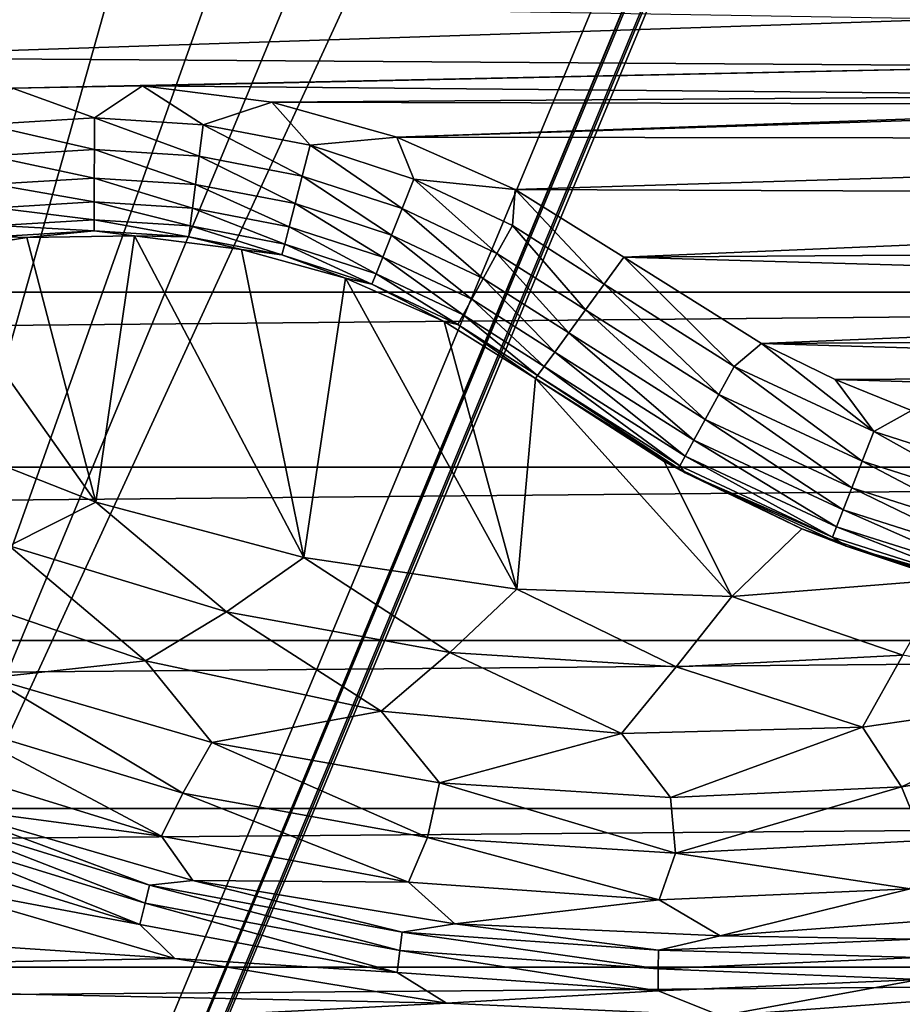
# Model space of a CAD drawing. Header units: metres. Extents: x -205 to 205, y -104 to 104.
# Tile 1028 of 1056: x 39.53 to 45.41, y -59.32 to -52.76. Entities that reach past the tile are written whole.
import ezdxf

# ---------------------------------------------------------------- set-up
doc = ezdxf.new("R2010")
doc.units = ezdxf.units.M
doc.layers.add('solid_01_2-CONSUMER_EHM_BOX_SW0001', color=7, linetype='CONTINUOUS')

msp = doc.modelspace()

# ---------------------------------------------------------------- linework, layer by layer
at = {"layer": 'solid_01_2-CONSUMER_EHM_BOX_SW0001'}
for points in [[(37.725636, -66.17981), (37.7257, 66.262611), (93.554939, 67.880234)], [(37.725636, -66.737389), (93.554939, 67.880234), (93.353928, 67.360405)], [(37.725636, -66.737389), (37.725636, -66.17981), (93.554939, 67.880234)], [(37.725636, -66.737389), (93.353928, 67.360405), (93.252739, 66.82016)], [(37.423435, -67.797455), (93.252739, 66.82016), (93.252739, 66.262589)], [(37.423435, -67.797455), (37.624447, -67.277626), (93.252739, 66.82016)], [(37.624447, -67.277626), (37.725636, -66.737389), (93.252739, 66.82016)], [(93.25267, -66.17984), (37.423435, -67.797455), (93.252739, 66.262589)], [(42.504925, -39.73896, 75), (63.596031, -54.576706, 75), (63.600384, 4.06445, 75)], [(42.504925, -39.73896, 75), (42.128418, -40.429649, 75), (63.596031, -54.576706, 75)], [(42.128418, -40.429649, 75), (41.657394, -41.059368, 75), (63.596031, -54.576706, 75)], [(41.657394, -41.059368, 75), (41.100697, -41.616062, 75), (63.596031, -54.576706, 75)], [(41.100697, -41.616062, 75), (40.470982, -42.087086, 75), (63.596031, -54.576706, 75)], [(40.470982, -42.087086, 75), (39.780289, -42.463593, 75), (63.596031, -54.576706, 75)], [(39.780289, -42.463593, 75), (39.041775, -42.73806, 75), (63.596031, -54.576706, 75)], [(39.041775, -42.73806, 75), (38.274673, -42.903759, 75), (63.596031, -54.576706, 75)], [(38.274673, -42.903759, 75), (-63.60397, -54.56757, 75), (63.596031, -54.576706, 75)], [(44.349907, -44.328465, 63.120499), (58.767025, -59.808388, 69), (49.672161, -50.712219, 65.42598)], [(44.349907, -44.328465, 63.120499), (59.303871, -59.284576, 69), (58.767025, -59.808388, 69)], [(44.349907, -44.328465, 63.120499), (50.787075, -49.705818, 65.447258), (59.303871, -59.284576, 69)], [(37.595528, -61.574837, 72), (43.786026, -46.668743, 72), (44.826401, -45.865761, 72)], [(54.595528, -61.576061, 72), (37.595528, -61.574837, 72), (44.826401, -45.865761, 72)], [(54.595528, -61.576061, 72), (44.826401, -45.865761, 72), (58.986565, -60.027958, 72)], [(58.986565, -60.027958, 69), (58.986565, -60.027958, 72), (44.826401, -45.865761, 72)], [(49.672161, -50.712219, 65.42598), (58.767025, -59.808388, 69), (44.826401, -45.865761, 72)], [(58.986565, -60.027958, 69), (44.826401, -45.865761, 72), (58.767025, -59.808388, 69)], [(37.595528, -61.574837, 72), (42.657833, -47.341644, 72), (43.786026, -46.668743, 72)], [(37.595528, -61.574837, 72), (41.456921, -47.875465, 72), (42.657833, -47.341644, 72)], [(37.595528, -61.574837, 72), (40.200916, -48.262257, 72), (41.456921, -47.875465, 72)], [(37.595528, -61.574837, 72), (38.908333, -48.496426, 72), (40.200916, -48.262257, 72)], [(38.663818, -52.639458, 13.5), (38.055054, -53.012558, 13.5), (45.737762, -52.75769, 13.5)], [(38.055054, -53.012558, 13.5), (46.499226, -53.071823, 13.5), (45.737762, -52.75769, 13.5)], [(38.055054, -53.012558, 13.5), (39.486092, -53.216305, 13.5), (46.499226, -53.071823, 13.5)], [(39.486092, -53.216305, 13.5), (40.351715, -53.201225, 13.5), (46.499226, -53.071823, 13.5)], [(40.351715, -53.201225, 13.5), (47.299904, -53.265278, 13.5), (46.499226, -53.071823, 13.5)], [(42.04599, -53.543499, 13.5), (53.975643, -53.158169, 13.5), (48.12117, -53.328735, 13.5)], [(42.04599, -53.543499, 13.5), (53.601276, -53.560051, 13.5), (53.975643, -53.158169, 13.5)], [(39.307537, -53.458954, 13.47499), (40.031704, -53.414337, 13.475021), (39.486092, -53.216305, 13.5)], [(40.031704, -53.414337, 13.475021), (40.351715, -53.201225, 13.5), (39.486092, -53.216305, 13.5)], [(40.031704, -53.414337, 13.475021), (40.755772, -53.460831, 13.475053), (40.351715, -53.201225, 13.5)], [(40.351715, -53.201225, 13.5), (41.212006, -53.311184, 13.5), (47.299904, -53.265278, 13.5)], [(40.755772, -53.460831, 13.475053), (41.212006, -53.311184, 13.5), (40.351715, -53.201225, 13.5)], [(40.755772, -53.460831, 13.475053), (41.468319, -53.597702, 13.475083), (41.212006, -53.311184, 13.5)], [(41.212006, -53.311184, 13.5), (48.12117, -53.328735, 13.5), (47.299904, -53.265278, 13.5)], [(41.212006, -53.311184, 13.5), (42.04599, -53.543499, 13.5), (48.12117, -53.328735, 13.5)], [(41.468319, -53.597702, 13.475083), (42.04599, -53.543499, 13.5), (41.212006, -53.311184, 13.5)], [(40.031391, -53.625935, 13.401054), (40.031704, -53.414337, 13.475021), (39.307537, -53.458954, 13.47499)], [(40.031391, -53.625935, 13.401054), (40.728939, -53.670727, 13.401114), (40.031704, -53.414337, 13.475021)], [(40.728939, -53.670727, 13.401114), (40.755772, -53.460831, 13.475053), (40.031704, -53.414337, 13.475021)], [(39.33374, -53.668911, 13.400993), (40.031391, -53.625935, 13.401054), (39.307537, -53.458954, 13.47499)], [(40.728939, -53.670727, 13.401114), (41.415394, -53.802593, 13.401175), (40.755772, -53.460831, 13.475053)], [(41.415394, -53.802593, 13.401175), (41.468319, -53.597702, 13.475083), (40.755772, -53.460831, 13.475053)], [(41.468319, -53.597702, 13.475083), (42.158115, -53.822803, 13.475115), (42.04599, -53.543499, 13.5)], [(42.04599, -53.543499, 13.5), (42.83358, -53.891144, 13.5), (53.601276, -53.560051, 13.5)], [(42.158115, -53.822803, 13.475115), (42.83358, -53.891144, 13.5), (42.04599, -53.543499, 13.5)], [(42.83358, -53.891144, 13.5), (53.199387, -53.93441, 13.5), (53.601276, -53.560051, 13.5)], [(40.031109, -53.815739, 13.281814), (40.031391, -53.625935, 13.401054), (39.33374, -53.668911, 13.400993)], [(40.031109, -53.815739, 13.281814), (40.704872, -53.859016, 13.281901), (40.031391, -53.625935, 13.401054)], [(40.704872, -53.859016, 13.281901), (40.728939, -53.670727, 13.401114), (40.031391, -53.625935, 13.401054)], [(41.415394, -53.802593, 13.401175), (42.079922, -54.019455, 13.401237), (41.468319, -53.597702, 13.475083)], [(42.079922, -54.019455, 13.401237), (42.158115, -53.822803, 13.475115), (41.468319, -53.597702, 13.475083)], [(39.357246, -53.857239, 13.281727), (40.031109, -53.815739, 13.281814), (39.33374, -53.668911, 13.400993)], [(40.704872, -53.859016, 13.281901), (41.367912, -53.986401, 13.281989), (40.728939, -53.670727, 13.401114)], [(41.367912, -53.986401, 13.281989), (41.415394, -53.802593, 13.401175), (40.728939, -53.670727, 13.401114)], [(40.030872, -53.974216, 13.123292), (40.031109, -53.815739, 13.281814), (39.357246, -53.857239, 13.281727)], [(40.030872, -53.974216, 13.123292), (40.684776, -54.016239, 13.123402), (40.031109, -53.815739, 13.281814)], [(40.684776, -54.016239, 13.123402), (40.704872, -53.859016, 13.281901), (40.031109, -53.815739, 13.281814)], [(41.367912, -53.986401, 13.281989), (42.009773, -54.195877, 13.282076), (41.415394, -53.802593, 13.401175)], [(42.009773, -54.195877, 13.282076), (42.079922, -54.019455, 13.401237), (41.415394, -53.802593, 13.401175)], [(42.079922, -54.019455, 13.401237), (42.712048, -54.317898, 13.401298), (42.158115, -53.822803, 13.475115)], [(42.158115, -53.822803, 13.475115), (42.814274, -54.132587, 13.475146), (42.83358, -53.891144, 13.5)], [(42.712048, -54.317898, 13.401298), (42.814274, -54.132587, 13.475146), (42.158115, -53.822803, 13.475115)], [(39.376873, -54.014473, 13.123182), (40.030872, -53.974216, 13.123292), (39.357246, -53.857239, 13.281727)], [(40.684776, -54.016239, 13.123402), (41.328262, -54.139881, 13.123511), (40.704872, -53.859016, 13.281901)], [(41.328262, -54.139881, 13.123511), (41.367912, -53.986401, 13.281989), (40.704872, -53.859016, 13.281901)], [(42.814274, -54.132587, 13.475146), (43.426449, -54.522167, 13.475177), (42.83358, -53.891144, 13.5)], [(42.83358, -53.891144, 13.5), (43.556862, -54.34322, 13.5), (53.199387, -53.93441, 13.5)], [(43.426449, -54.522167, 13.475177), (43.556862, -54.34322, 13.5), (42.83358, -53.891144, 13.5)], [(43.556862, -54.34322, 13.5), (52.771999, -54.279362, 13.5), (53.199387, -53.93441, 13.5)], [(40.030697, -54.093403, 12.933455), (40.030872, -53.974216, 13.123292), (39.376873, -54.014473, 13.123182)], [(39.391632, -54.132717, 12.933328), (40.030697, -54.093403, 12.933455), (39.376873, -54.014473, 13.123182)], [(40.030697, -54.093403, 12.933455), (40.669659, -54.134491, 12.93358), (40.030872, -53.974216, 13.123292)], [(40.669659, -54.134491, 12.93358), (40.684776, -54.016239, 13.123402), (40.030872, -53.974216, 13.123292)], [(40.669659, -54.134491, 12.93358), (41.298439, -54.255333, 12.933707), (40.684776, -54.016239, 13.123402)], [(41.298439, -54.255333, 12.933707), (41.328262, -54.139881, 13.123511), (40.684776, -54.016239, 13.123402)], [(41.328262, -54.139881, 13.123511), (41.951195, -54.343201, 13.123621), (41.367912, -53.986401, 13.281989)], [(41.951195, -54.343201, 13.123621), (42.009773, -54.195877, 13.282076), (41.367912, -53.986401, 13.281989)], [(42.009773, -54.195877, 13.282076), (42.620335, -54.48415, 13.282164), (42.079922, -54.019455, 13.401237)], [(42.620335, -54.48415, 13.282164), (42.712048, -54.317898, 13.401298), (42.079922, -54.019455, 13.401237)], [(39.391632, -54.132717, 12.933328), (40.030586, -54.167309, 12.721837), (40.030697, -54.093403, 12.933455)], [(40.030697, -54.093403, 12.933455), (40.030586, -54.167309, 12.721837), (40.660282, -54.207829, 12.721974)], [(40.030697, -54.093403, 12.933455), (40.660282, -54.207829, 12.721974), (40.669659, -54.134491, 12.93358)], [(39.391632, -54.132717, 12.933328), (39.400784, -54.206024, 12.721701), (40.030586, -54.167309, 12.721837)], [(40.669659, -54.134491, 12.93358), (40.660282, -54.207829, 12.721974), (41.279942, -54.32695, 12.722111)], [(40.669659, -54.134491, 12.93358), (41.279942, -54.32695, 12.722111), (41.298439, -54.255333, 12.933707)], [(41.298439, -54.255333, 12.933707), (41.907127, -54.454029, 12.933833), (41.328262, -54.139881, 13.123511)], [(41.907127, -54.454029, 12.933833), (41.951195, -54.343201, 13.123621), (41.328262, -54.139881, 13.123511)], [(42.712048, -54.317898, 13.401298), (43.3018, -54.693214, 13.401358), (42.814274, -54.132587, 13.475146)], [(42.814274, -54.132587, 13.475146), (43.3018, -54.693214, 13.401358), (43.426449, -54.522167, 13.475177)], [(39.400784, -54.206024, 12.721701), (38.874104, -54.326038, 12.5), (39.582352, -54.211689, 12.5)], [(38.874104, -54.326038, 3.5), (40.042065, -55.974415, 3.5), (39.582352, -54.211689, 3.5)], [(39.582352, -54.211689, 3.5), (39.582352, -54.211689, 12.5), (38.874104, -54.326038, 12.5)], [(38.874104, -54.326038, 3.5), (39.582352, -54.211689, 3.5), (38.874104, -54.326038, 12.5)], [(40.030586, -54.167309, 12.721837), (39.400784, -54.206024, 12.721701), (39.582352, -54.211689, 12.5)], [(40.030586, -54.167309, 12.721837), (39.582352, -54.211689, 12.5), (40.299671, -54.199875, 12.5)], [(39.582352, -54.211689, 3.5), (40.042065, -55.974415, 3.5), (40.299671, -54.199875, 3.5)], [(40.299671, -54.199875, 3.5), (40.299671, -54.199875, 12.5), (39.582352, -54.211689, 12.5)], [(39.582352, -54.211689, 3.5), (40.299671, -54.199875, 3.5), (39.582352, -54.211689, 12.5)], [(40.660282, -54.207829, 12.721974), (40.030586, -54.167309, 12.721837), (40.299671, -54.199875, 12.5)], [(40.299671, -54.199875, 3.5), (40.042065, -55.974415, 3.5), (41.426537, -56.343769, 3.5)], [(40.299671, -54.199875, 3.5), (41.426537, -56.343769, 3.5), (41.011299, -54.29084, 3.5)], [(41.011299, -54.29084, 3.5), (41.011299, -54.29084, 12.5), (40.299671, -54.199875, 12.5)], [(40.660282, -54.207829, 12.721974), (40.299671, -54.199875, 12.5), (41.011299, -54.29084, 12.5)], [(40.299671, -54.199875, 3.5), (41.011299, -54.29084, 3.5), (40.299671, -54.199875, 12.5)], [(41.279942, -54.32695, 12.722111), (40.660282, -54.207829, 12.721974), (41.011299, -54.29084, 12.5)], [(41.951195, -54.343201, 13.123621), (42.543743, -54.62299, 13.123731), (42.009773, -54.195877, 13.282076)], [(42.543743, -54.62299, 13.123731), (42.620335, -54.48415, 13.282164), (42.009773, -54.195877, 13.282076)], [(41.011299, -54.29084, 3.5), (41.426537, -56.343769, 3.5), (41.702587, -54.482712, 3.5)], [(41.702587, -54.482712, 3.5), (41.702587, -54.482712, 12.5), (41.011299, -54.29084, 12.5)], [(41.279942, -54.32695, 12.722111), (41.011299, -54.29084, 12.5), (41.702587, -54.482712, 12.5)], [(41.011299, -54.29084, 3.5), (41.702587, -54.482712, 3.5), (41.011299, -54.29084, 12.5)], [(41.298439, -54.255333, 12.933707), (41.279942, -54.32695, 12.722111), (41.879787, -54.522789, 12.722247)], [(41.298439, -54.255333, 12.933707), (41.879787, -54.522789, 12.722247), (41.907127, -54.454029, 12.933833)], [(43.556862, -54.34322, 13.5), (52.321285, -54.593155, 13.5), (52.771999, -54.279362, 13.5)], [(38.874104, -54.326038, 3.5), (38.708824, -55.451096, 3.5), (40.042065, -55.974415, 3.5)], [(41.879787, -54.522789, 12.722247), (41.279942, -54.32695, 12.722111), (41.702587, -54.482712, 12.5)], [(41.907127, -54.454029, 12.933833), (42.486122, -54.727444, 12.93396), (41.951195, -54.343201, 13.123621)], [(42.486122, -54.727444, 12.93396), (42.543743, -54.62299, 13.123731), (41.951195, -54.343201, 13.123621)], [(42.620335, -54.48415, 13.282164), (43.189964, -54.846676, 13.282251), (42.712048, -54.317898, 13.401298)], [(42.712048, -54.317898, 13.401298), (43.189964, -54.846676, 13.282251), (43.3018, -54.693214, 13.401358)], [(43.426449, -54.522167, 13.475177), (44.29174, -55.071297, 13.475165), (43.556862, -54.34322, 13.5)], [(43.556862, -54.34322, 13.5), (44.473423, -54.91774, 13.5), (52.321285, -54.593155, 13.5)], [(44.29174, -55.071297, 13.475165), (44.473423, -54.91774, 13.5), (43.556862, -54.34322, 13.5)], [(41.702587, -54.482712, 3.5), (41.426537, -56.343769, 3.5), (42.843605, -56.554119, 3.5)], [(41.702587, -54.482712, 3.5), (42.843605, -56.554119, 3.5), (42.359295, -54.771542, 3.5)], [(42.359295, -54.771542, 3.5), (42.359295, -54.771542, 12.5), (41.702587, -54.482712, 12.5)], [(41.879787, -54.522789, 12.722247), (41.702587, -54.482712, 12.5), (42.359295, -54.771542, 12.5)], [(41.702587, -54.482712, 3.5), (42.359295, -54.771542, 3.5), (41.702587, -54.482712, 12.5)], [(41.907127, -54.454029, 12.933833), (41.879787, -54.522789, 12.722247), (42.450363, -54.792263, 12.722384)], [(41.907127, -54.454029, 12.933833), (42.450363, -54.792263, 12.722384), (42.486122, -54.727444, 12.93396)], [(42.543743, -54.62299, 13.123731), (43.096561, -54.974842, 13.12384), (42.620335, -54.48415, 13.282164)], [(42.620335, -54.48415, 13.282164), (43.096561, -54.974842, 13.12384), (43.189964, -54.846676, 13.282251)], [(42.450363, -54.792263, 12.722384), (41.879787, -54.522789, 12.722247), (42.359295, -54.771542, 12.5)], [(44.190067, -55.25692, 13.401336), (43.426449, -54.522167, 13.475177), (43.3018, -54.693214, 13.401358)], [(44.190067, -55.25692, 13.401336), (44.29174, -55.071297, 13.475165), (43.426449, -54.522167, 13.475177)], [(-63.60397, -54.56757, 75), (-63.528271, -55.733059, 75), (63.596031, -54.576706, 75)], [(-63.528271, -55.733059, 75), (63.520164, -55.74218, 75), (63.596031, -54.576706, 75)], [(42.486122, -54.727444, 12.93396), (43.026287, -55.071274, 12.934086), (42.543743, -54.62299, 13.123731)], [(42.543743, -54.62299, 13.123731), (43.026287, -55.071274, 12.934086), (43.096561, -54.974842, 13.12384)], [(44.473423, -54.91774, 13.5), (51.849518, -54.874222, 13.5), (52.321285, -54.593155, 13.5)], [(42.486122, -54.727444, 12.93396), (42.450363, -54.792263, 12.722384), (42.982674, -55.131123, 12.722521)], [(42.486122, -54.727444, 12.93396), (42.982674, -55.131123, 12.722521), (43.026287, -55.071274, 12.934086)], [(44.098846, -55.423458, 13.282219), (43.3018, -54.693214, 13.401358), (43.189964, -54.846676, 13.282251)], [(44.098846, -55.423458, 13.282219), (44.190067, -55.25692, 13.401336), (43.3018, -54.693214, 13.401358)], [(42.359295, -54.771542, 3.5), (42.843605, -56.554119, 3.5), (42.967907, -55.151386, 3.5)], [(42.359295, -54.771542, 12.5), (42.967907, -55.151386, 3.5), (42.967907, -55.151386, 12.5)], [(42.450363, -54.792263, 12.722384), (42.359295, -54.771542, 12.5), (42.967907, -55.151386, 12.5)], [(42.359295, -54.771542, 3.5), (42.967907, -55.151386, 3.5), (42.359295, -54.771542, 12.5)], [(42.450363, -54.792263, 12.722384), (42.967907, -55.151386, 12.5), (42.982674, -55.131123, 12.722521)], [(44.022667, -55.562538, 13.123801), (43.189964, -54.846676, 13.282251), (43.096561, -54.974842, 13.12384)], [(44.022667, -55.562538, 13.123801), (44.098846, -55.423458, 13.282219), (43.189964, -54.846676, 13.282251)], [(44.473423, -54.91774, 13.5), (51.359035, -55.121174, 13.5), (51.849518, -54.874222, 13.5)], [(44.29174, -55.071297, 13.475165), (45.220341, -55.504879, 13.475154), (44.473423, -54.91774, 13.5)], [(44.473423, -54.91774, 13.5), (44.964016, -55.157654, 13.5), (51.359035, -55.121174, 13.5)], [(45.220341, -55.504879, 13.475154), (44.964016, -55.157654, 13.5), (44.473423, -54.91774, 13.5)], [(43.965347, -55.667179, 12.93404), (43.096561, -54.974842, 13.12384), (43.026287, -55.071274, 12.934086)], [(43.965347, -55.667179, 12.93404), (44.022667, -55.562538, 13.123801), (43.096561, -54.974842, 13.12384)], [(43.026287, -55.071274, 12.934086), (42.982674, -55.131123, 12.722521), (43.929775, -55.732121, 12.722471)], [(43.965347, -55.667179, 12.93404), (43.026287, -55.071274, 12.934086), (43.929775, -55.732121, 12.722471)], [(44.190067, -55.25692, 13.401336), (45.143322, -55.702007, 13.401314), (44.29174, -55.071297, 13.475165)], [(45.143322, -55.702007, 13.401314), (45.220341, -55.504879, 13.475154), (44.29174, -55.071297, 13.475165)], [(43.964828, -55.779709, 12.5), (42.982674, -55.131123, 12.722521), (42.967907, -55.151386, 12.5)], [(43.964828, -55.779709, 12.5), (43.929775, -55.732121, 12.722471), (42.982674, -55.131123, 12.722521)], [(44.964016, -55.157654, 13.5), (50.85223, -55.332798, 13.5), (51.359035, -55.121174, 13.5)], [(42.967907, -55.151386, 3.5), (42.843605, -56.554119, 3.5), (44.275635, -56.602863, 3.5)], [(42.967907, -55.151386, 3.5), (44.275635, -56.602863, 3.5), (43.82571, -55.702969, 3.5)], [(43.82571, -55.702969, 3.5), (43.964828, -55.779709, 12.5), (42.967907, -55.151386, 12.5)], [(42.967907, -55.151386, 3.5), (43.82571, -55.702969, 3.5), (42.967907, -55.151386, 12.5)], [(44.964016, -55.157654, 13.5), (45.472359, -55.363178, 13.5), (50.85223, -55.332798, 13.5)], [(45.220341, -55.504879, 13.475154), (45.472359, -55.363178, 13.5), (44.964016, -55.157654, 13.5)], [(44.098846, -55.423458, 13.282219), (45.074223, -55.878864, 13.282187), (44.190067, -55.25692, 13.401336)], [(45.074223, -55.878864, 13.282187), (45.143322, -55.702007, 13.401314), (44.190067, -55.25692, 13.401336)], [(45.220341, -55.504879, 13.475154), (46.196896, -55.815742, 13.475143), (45.472359, -55.363178, 13.5)], [(40.042065, -55.974415, 3.5), (38.708824, -55.451096, 3.5), (39.464737, -56.266174, 3.45631)], [(44.022667, -55.562538, 13.123801), (45.016518, -56.026566, 13.123761), (44.098846, -55.423458, 13.282219)], [(45.016518, -56.026566, 13.123761), (45.074223, -55.878864, 13.282187), (44.098846, -55.423458, 13.282219)], [(45.143322, -55.702007, 13.401314), (46.145805, -56.021118, 13.401292), (45.220341, -55.504879, 13.475154)], [(46.145805, -56.021118, 13.401292), (46.196896, -55.815742, 13.475143), (45.220341, -55.504879, 13.475154)], [(43.965347, -55.667179, 12.93404), (44.973103, -56.137684, 12.933994), (44.022667, -55.562538, 13.123801)], [(44.973103, -56.137684, 12.933994), (45.016518, -56.026566, 13.123761), (44.022667, -55.562538, 13.123801)], [(43.965347, -55.667179, 12.93404), (43.929775, -55.732121, 12.722471), (44.946159, -56.206642, 12.722422)], [(43.965347, -55.667179, 12.93404), (44.946159, -56.206642, 12.722422), (44.973103, -56.137684, 12.933994)], [(-63.528271, -55.733059, 75), (-63.299843, -56.888084, 75), (63.520164, -55.74218, 75)], [(43.82571, -55.702969, 3.5), (44.275635, -56.602863, 3.5), (44.741798, -56.15097, 3.5)], [(43.82571, -55.702969, 3.5), (44.741798, -56.15097, 3.5), (43.964828, -55.779709, 12.5)], [(43.964828, -55.779709, 12.5), (44.946159, -56.206642, 12.722422), (43.929775, -55.732121, 12.722471)], [(45.074223, -55.878864, 13.282187), (46.099972, -56.205376, 13.282156), (45.143322, -55.702007, 13.401314)], [(46.099972, -56.205376, 13.282156), (46.145805, -56.021118, 13.401292), (45.143322, -55.702007, 13.401314)], [(-63.299843, -56.888084, 75), (63.291569, -56.897175, 75), (63.520164, -55.74218, 75)], [(43.964828, -55.779709, 12.5), (45.03714, -56.268379, 12.5), (44.946159, -56.206642, 12.722422)], [(44.741798, -56.15097, 3.5), (45.03714, -56.268379, 12.5), (43.964828, -55.779709, 12.5)], [(45.016518, -56.026566, 13.123761), (46.061691, -56.359249, 13.123721), (45.074223, -55.878864, 13.282187)], [(46.061691, -56.359249, 13.123721), (46.099972, -56.205376, 13.282156), (45.074223, -55.878864, 13.282187)], [(40.042065, -55.974415, 3.5), (39.464737, -56.266174, 3.45631), (40.910877, -56.705009, 3.45631)], [(41.426537, -56.343769, 3.5), (40.042065, -55.974415, 3.5), (40.910877, -56.705009, 3.45631)], [(44.973103, -56.137684, 12.933994), (46.032898, -56.475014, 12.933949), (45.016518, -56.026566, 13.123761)], [(46.032898, -56.475014, 12.933949), (46.061691, -56.359249, 13.123721), (45.016518, -56.026566, 13.123761)], [(44.741798, -56.15097, 3.5), (44.275635, -56.602863, 3.5), (45.703781, -56.489346, 3.5)], [(44.741798, -56.15097, 3.5), (45.703781, -56.489346, 3.5), (45.03714, -56.268379, 12.5)], [(44.973103, -56.137684, 12.933994), (44.946159, -56.206642, 12.722422), (46.015026, -56.546848, 12.722372)], [(44.973103, -56.137684, 12.933994), (46.015026, -56.546848, 12.722372), (46.032898, -56.475014, 12.933949)], [(45.03714, -56.268379, 12.5), (46.015026, -56.546848, 12.722372), (44.946159, -56.206642, 12.722422)], [(39.464737, -56.266174, 3.45631), (38.852539, -56.512493, 3.325905), (40.371742, -57.031452, 3.325905)], [(40.910877, -56.705009, 3.45631), (39.464737, -56.266174, 3.45631), (40.371742, -57.031452, 3.325905)], [(45.03714, -56.268379, 12.5), (45.703781, -56.489346, 3.5), (46.165386, -56.608528, 12.5)], [(45.03714, -56.268379, 12.5), (46.165386, -56.608528, 12.5), (46.015026, -56.546848, 12.722372)], [(41.426537, -56.343769, 3.5), (40.910877, -56.705009, 3.45631), (42.397907, -56.974541, 3.45631)], [(42.843605, -56.554119, 3.5), (41.426537, -56.343769, 3.5), (42.397907, -56.974541, 3.45631)], [(40.371742, -57.031452, 3.325905), (38.852539, -56.512493, 3.325905), (39.334373, -57.144112, 3.113388)], [(45.703781, -56.489346, 3.5), (44.275635, -56.602863, 3.5), (45.41534, -56.993664, 3.45631)], [(42.843605, -56.554119, 3.5), (42.397907, -56.974541, 3.45631), (43.906071, -57.071186, 3.45631)], [(44.275635, -56.602863, 3.5), (42.843605, -56.554119, 3.5), (43.906071, -57.071186, 3.45631)], [(44.275635, -56.602863, 3.5), (43.906071, -57.071186, 3.45631), (45.41534, -56.993664, 3.45631)], [(40.910877, -56.705009, 3.45631), (40.371742, -57.031452, 3.325905), (41.941616, -57.367283, 3.325905)], [(42.397907, -56.974541, 3.45631), (40.910877, -56.705009, 3.45631), (41.941616, -57.367283, 3.325905)], [(-63.299843, -56.888084, 75), (-62.921368, -58.006367, 75), (63.291569, -56.897175, 75)], [(-62.921368, -58.006367, 75), (62.912937, -58.0154, 75), (63.291569, -56.897175, 75)], [(42.397907, -56.974541, 3.45631), (41.941616, -57.367283, 3.325905), (43.540176, -57.515282, 3.325905)], [(43.906071, -57.071186, 3.45631), (42.397907, -56.974541, 3.45631), (43.540176, -57.515282, 3.325905)], [(40.371742, -57.031452, 3.325905), (39.334373, -57.144112, 3.113388), (40.812958, -57.576107, 3.113388)], [(41.941616, -57.367283, 3.325905), (40.371742, -57.031452, 3.325905), (40.812958, -57.576107, 3.113388)], [(45.41534, -56.993664, 3.45631), (43.906071, -57.071186, 3.45631), (45.145023, -57.473377, 3.325905)], [(45.41534, -56.993664, 3.45631), (45.145023, -57.473377, 3.325905), (46.733677, -57.242157, 3.325905)], [(43.906071, -57.071186, 3.45631), (43.540176, -57.515282, 3.325905), (45.145023, -57.473377, 3.325905)], [(39.037601, -57.432339, 2.826262), (40.620815, -57.91259, 2.826262), (39.334373, -57.144112, 3.113388)], [(40.620815, -57.91259, 2.826262), (40.812958, -57.576107, 3.113388), (39.334373, -57.144112, 3.113388)], [(46.733677, -57.242157, 3.325905), (45.145023, -57.473377, 3.325905), (45.40609, -57.869644, 3.113388)], [(46.733677, -57.242157, 3.325905), (45.40609, -57.869644, 3.113388), (46.927635, -57.629379, 3.113388)], [(41.941616, -57.367283, 3.325905), (40.812958, -57.576107, 3.113388), (42.330086, -57.842846, 3.113388)], [(43.540176, -57.515282, 3.325905), (41.941616, -57.367283, 3.325905), (42.330086, -57.842846, 3.113388)], [(38.880604, -57.706394, 2.474663), (40.479294, -58.198685, 2.474663), (39.037601, -57.432339, 2.826262)], [(40.479294, -58.198685, 2.474663), (40.620815, -57.91259, 2.826262), (39.037601, -57.432339, 2.826262)], [(45.145023, -57.473377, 3.325905), (43.540176, -57.515282, 3.325905), (43.867348, -57.94109, 3.113388)], [(45.145023, -57.473377, 3.325905), (43.867348, -57.94109, 3.113388), (45.40609, -57.869644, 3.113388)], [(43.540176, -57.515282, 3.325905), (42.330086, -57.842846, 3.113388), (43.867348, -57.94109, 3.113388)], [(40.620815, -57.91259, 2.826262), (42.248775, -58.207481, 2.826262), (40.812958, -57.576107, 3.113388)], [(42.248775, -58.207481, 2.826262), (42.330086, -57.842846, 3.113388), (40.812958, -57.576107, 3.113388)], [(45.55212, -58.228035, 2.826262), (46.927635, -57.629379, 3.113388), (45.40609, -57.869644, 3.113388)], [(38.880604, -57.706394, 2.474663), (38.988827, -58.001167, 2.071429), (40.479294, -58.198685, 2.474663)], [(42.248775, -58.207481, 2.826262), (43.899853, -58.313099, 2.826262), (42.330086, -57.842846, 3.113388)], [(43.899853, -58.313099, 2.826262), (43.867348, -57.94109, 3.113388), (42.330086, -57.842846, 3.113388)], [(43.899853, -58.313099, 2.826262), (45.40609, -57.869644, 3.113388), (43.867348, -57.94109, 3.113388)], [(43.899853, -58.313099, 2.826262), (45.55212, -58.228035, 2.826262), (45.40609, -57.869644, 3.113388)], [(40.479294, -58.198685, 2.474663), (42.123642, -58.505733, 2.474663), (40.620815, -57.91259, 2.826262)], [(42.123642, -58.505733, 2.474663), (42.248775, -58.207481, 2.826262), (40.620815, -57.91259, 2.826262)], [(-62.921368, -58.006367, 75), (-62.400558, -59.064125, 75), (62.912937, -58.0154, 75)], [(-62.400558, -59.064125, 75), (62.391975, -59.073086, 75), (62.912937, -58.0154, 75)], [(38.763813, -58.020691, 1.911131), (38.720787, -58.136475, 1.771182), (40.369492, -58.644169, 1.771182)], [(38.988827, -58.001167, 2.071429), (38.763813, -58.020691, 1.911131), (40.399052, -58.524239, 1.911131)], [(40.399052, -58.524239, 1.911131), (38.763813, -58.020691, 1.911131), (40.369492, -58.644169, 1.771182)], [(40.686695, -58.494446, 2.071429), (38.988827, -58.001167, 2.071429), (40.399052, -58.524239, 1.911131)], [(40.479294, -58.198685, 2.474663), (38.988827, -58.001167, 2.071429), (40.686695, -58.494446, 2.071429)], [(38.720787, -58.136475, 1.771182), (38.669453, -58.274624, 1.656628), (40.334221, -58.787266, 1.656628)], [(40.369492, -58.644169, 1.771182), (38.720787, -58.136475, 1.771182), (40.334221, -58.787266, 1.656628)], [(40.479294, -58.198685, 2.474663), (40.686695, -58.494446, 2.071429), (42.123642, -58.505733, 2.474663)], [(42.123642, -58.505733, 2.474663), (43.792263, -58.623539, 2.474663), (42.248775, -58.207481, 2.826262)], [(43.792263, -58.623539, 2.474663), (43.899853, -58.313099, 2.826262), (42.248775, -58.207481, 2.826262)], [(45.46344, -58.550575, 2.474663), (45.55212, -58.228035, 2.826262), (43.899853, -58.313099, 2.826262)], [(38.811623, -58.501526, 1.571667), (40.334221, -58.787266, 1.656628), (38.669453, -58.274624, 1.656628)], [(43.792263, -58.623539, 2.474663), (45.46344, -58.550575, 2.474663), (43.899853, -58.313099, 2.826262)], [(33.193417, -58.520763, 1.571667), (40.567059, -59.012489, 1.571667), (38.811623, -58.501526, 1.571667)], [(34.075726, -59.13512, 1.571667), (40.567059, -59.012489, 1.571667), (33.193417, -58.520763, 1.571667)], [(38.811623, -58.501526, 1.571667), (40.567059, -59.012489, 1.571667), (40.334221, -58.787266, 1.656628)], [(40.399052, -58.524239, 1.911131), (40.369492, -58.644169, 1.771182), (42.065281, -58.960823, 1.771182)], [(40.686695, -58.494446, 2.071429), (40.399052, -58.524239, 1.911131), (42.080994, -58.838303, 1.911131)], [(42.080994, -58.838303, 1.911131), (40.399052, -58.524239, 1.911131), (42.065281, -58.960823, 1.771182)], [(42.43103, -58.783218, 2.071429), (40.686695, -58.494446, 2.071429), (42.080994, -58.838303, 1.911131)], [(42.123642, -58.505733, 2.474663), (40.686695, -58.494446, 2.071429), (42.43103, -58.783218, 2.071429)], [(42.123642, -58.505733, 2.474663), (42.43103, -58.783218, 2.071429), (43.792263, -58.623539, 2.474663)], [(43.792263, -58.623539, 2.474663), (44.197281, -58.863426, 2.071429), (45.46344, -58.550575, 2.474663)], [(45.46344, -58.550575, 2.474663), (44.197281, -58.863426, 2.071429), (45.960609, -58.733936, 2.071429)], [(40.369492, -58.644169, 1.771182), (40.334221, -58.787266, 1.656628), (42.046535, -59.107002, 1.656628)], [(42.065281, -58.960823, 1.771182), (40.369492, -58.644169, 1.771182), (42.046535, -59.107002, 1.656628)], [(43.792263, -58.623539, 2.474663), (42.43103, -58.783218, 2.071429), (44.197281, -58.863426, 2.071429)], [(45.960609, -58.733936, 2.071429), (44.197281, -58.863426, 2.071429), (45.497147, -58.884174, 1.911131)], [(40.567059, -59.012489, 1.571667), (42.046535, -59.107002, 1.656628), (40.334221, -58.787266, 1.656628)], [(42.43103, -58.783218, 2.071429), (42.080994, -58.838303, 1.911131), (43.787758, -58.958805, 1.911131)], [(44.197281, -58.863426, 2.071429), (42.43103, -58.783218, 2.071429), (43.787758, -58.958805, 1.911131)], [(42.080994, -58.838303, 1.911131), (42.065281, -58.960823, 1.771182), (43.786102, -59.082314, 1.771182)], [(43.787758, -58.958805, 1.911131), (42.080994, -58.838303, 1.911131), (43.786102, -59.082314, 1.771182)], [(44.197281, -58.863426, 2.071429), (43.787758, -58.958805, 1.911131), (45.497147, -58.884174, 1.911131)], [(45.497147, -58.884174, 1.911131), (43.787758, -58.958805, 1.911131), (45.509563, -59.007069, 1.771182)], [(34.075726, -59.13512, 1.571667), (42.377007, -59.311321, 1.571667), (40.567059, -59.012489, 1.571667)], [(40.567059, -59.012489, 1.571667), (42.377007, -59.311321, 1.571667), (42.046535, -59.107002, 1.656628)], [(42.065281, -58.960823, 1.771182), (42.046535, -59.107002, 1.656628), (43.784122, -59.229679, 1.656628)], [(43.786102, -59.082314, 1.771182), (42.065281, -58.960823, 1.771182), (43.784122, -59.229679, 1.656628)], [(43.787758, -58.958805, 1.911131), (43.786102, -59.082314, 1.771182), (45.509563, -59.007069, 1.771182)], [(45.509563, -59.007069, 1.771182), (43.786102, -59.082314, 1.771182), (45.524376, -59.153698, 1.656628)], [(-62.400558, -59.064125, 75), (-61.746052, -60.04459, 75), (62.391975, -59.073086, 75)], [(-61.746052, -60.04459, 75), (61.737328, -60.053455, 75), (62.391975, -59.073086, 75)], [(43.786102, -59.082314, 1.771182), (43.784122, -59.229679, 1.656628), (45.524376, -59.153698, 1.656628)], [(34.980827, -59.691872, 1.571667), (42.377007, -59.311321, 1.571667), (34.075726, -59.13512, 1.571667)], [(42.377007, -59.311321, 1.571667), (43.784122, -59.229679, 1.656628), (42.046535, -59.107002, 1.656628)], [(44.202248, -59.394993, 1.571667), (45.524376, -59.153698, 1.656628), (43.784122, -59.229679, 1.656628)], [(44.202248, -59.394993, 1.571667), (46.032791, -59.259937, 1.571667), (45.524376, -59.153698, 1.656628)], [(42.377007, -59.311321, 1.571667), (44.202248, -59.394993, 1.571667), (43.784122, -59.229679, 1.656628)], [(53.608139, -59.325974, 1.571667), (46.032791, -59.259937, 1.571667), (44.202248, -59.394993, 1.571667)], [(34.980827, -59.691872, 1.571667), (44.202248, -59.394993, 1.571667), (42.377007, -59.311321, 1.571667)]]:
    msp.add_3dface(points, dxfattribs=at)

doc.saveas('drawing.dxf')
